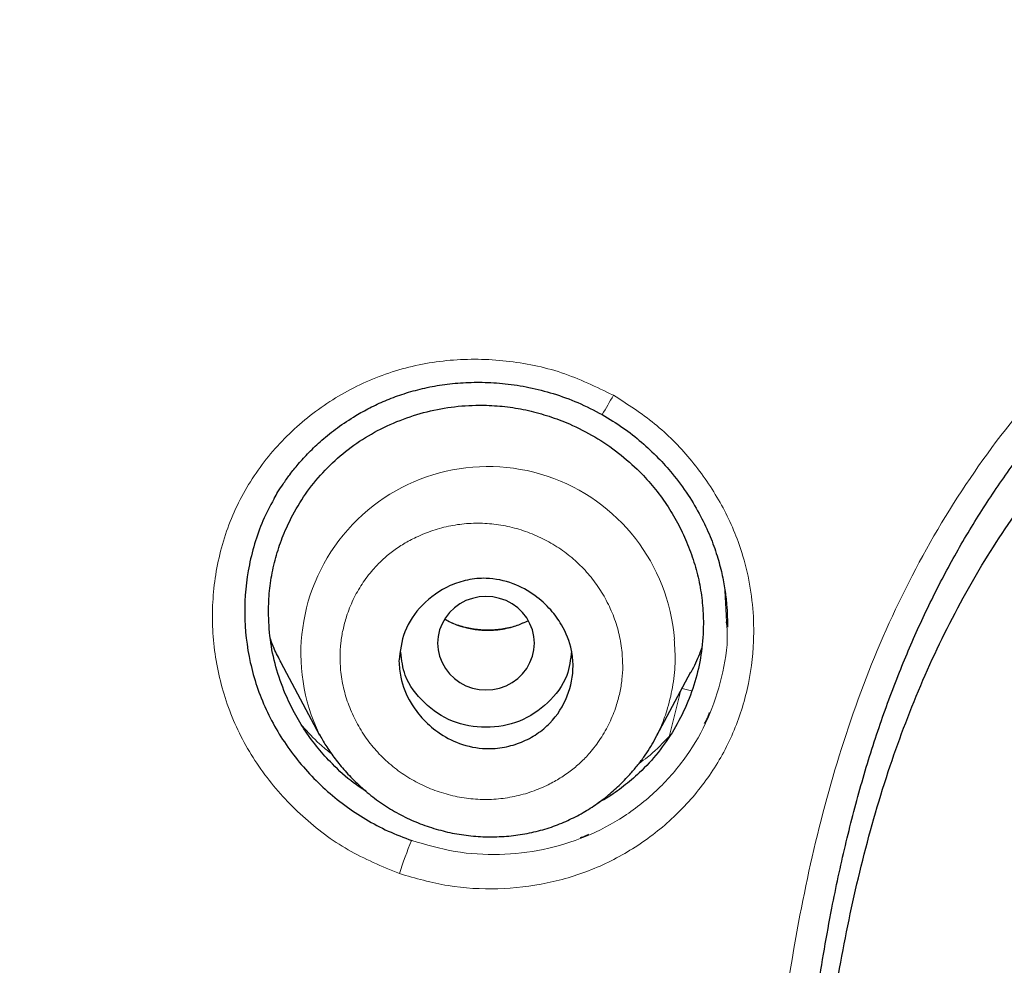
# Model space of a CAD drawing. Header units: millimetres. Extents: x 8 to 830, y 12 to 2106.
# Tile 354 of 624: x 436 to 446, y 1823 to 1833. Entities that reach past the tile are written whole.
import ezdxf

# ---------------------------------------------------------------- set-up
doc = ezdxf.new("R2010")
doc.units = ezdxf.units.MM

msp = doc.modelspace()

# ---------------------------------------------------------------- linework, layer by layer
at = {"color": 8, "linetype": 'Continuous', "lineweight": 0}
for p, q in [((443.169, 1827.029), (443.151, 1827.355)), ((443.169, 1827.029), (443.151, 1827.355)), ((442.573, 1825.842), (442.691, 1826.309))]:
    msp.add_line(p, q, dxfattribs=at)
at = {"color": 7, "linetype": 'Continuous', "lineweight": 30}
for p, q in [((443.17, 1827.002), (443.169, 1827.029)), ((443.17, 1827.002), (443.169, 1827.029)), ((443.178, 1827.009), (443.176, 1827.032)), ((443.178, 1827.009), (443.176, 1827.032)), ((443.176, 1827), (443.176, 1827.009)), ((443.176, 1827), (443.176, 1827.009)), ((438.561, 1826.61), (438.961, 1825.86)), ((442.421, 1825.802), (442.8, 1826.513)), ((442.578, 1825.849), (442.551, 1825.82)), ((442.578, 1825.849), (442.551, 1825.82)), ((438.894, 1825.789), (438.894, 1825.789)), ((438.894, 1825.789), (438.894, 1825.789)), ((442.492, 1825.721), (442.492, 1825.721)), ((442.492, 1825.721), (442.492, 1825.721))]:
    msp.add_line(p, q, dxfattribs=at)
at = {"color": 7, "linetype": 'Continuous', "lineweight": 30, "flags": 128}
msp.add_lwpolyline([(441.181, 1826.81), (441.176, 1826.878), (441.161, 1826.946), (441.136, 1827.01), (441.102, 1827.071), (441.059, 1827.126), (441.009, 1827.175), (440.952, 1827.216), (440.889, 1827.249), (440.822, 1827.273), (440.753, 1827.288), (440.681, 1827.293), (440.61, 1827.288), (440.541, 1827.273), (440.474, 1827.249), (440.411, 1827.216), (440.354, 1827.175), (440.304, 1827.126), (440.261, 1827.071), (440.227, 1827.01), (440.202, 1826.946), (440.186, 1826.878), (440.181, 1826.81), (440.186, 1826.741), (440.202, 1826.674), (440.227, 1826.609), (440.261, 1826.548), (440.304, 1826.493), (440.354, 1826.445), (440.411, 1826.403), (440.474, 1826.37), (440.541, 1826.346), (440.61, 1826.332), (440.681, 1826.327), (440.753, 1826.332), (440.822, 1826.346), (440.889, 1826.37), (440.952, 1826.403), (441.009, 1826.445), (441.059, 1826.493), (441.102, 1826.548), (441.136, 1826.609), (441.161, 1826.674), (441.176, 1826.741), (441.181, 1826.81)], dxfattribs=at)
at = {"color": 8, "linetype": 'Continuous', "lineweight": 0, "flags": 128}
msp.add_lwpolyline([(442.806, 1826.316), (442.764, 1826.326), (442.708, 1826.341)], dxfattribs=at)
at = {"color": 8, "linetype": 'Continuous', "lineweight": 0}
for centre, radius, start, end in [((437.446, 1831.888), 5.201, 328.523, 331.0742), ((440.701, 1826.703), 1.933, 4.426, 205.6074), ((443.73, 1823.162), 4.142, 157.1655, 162.2147)]:
    msp.add_arc(centre, radius, start, end, dxfattribs=at)
at = {"color": 7, "linetype": 'Continuous', "lineweight": 30}
for points, knots in [([(510.735, 1777.283), (511.196, 1778.511), (512.114, 1780.956), (513.098, 1784.726), (513.872, 1788.507), (514.456, 1792.3), (514.943, 1796.485), (515.298, 1801.065), (515.507, 1806.03), (515.602, 1811.577), (515.593, 1817.706), (515.581, 1824.436), (515.477, 1831.185), (515.158, 1837.963), (514.614, 1843.619), (513.944, 1848.142), (513.279, 1851.54), (512.399, 1854.924), (511.244, 1858.268), (509.826, 1861.345), (508.149, 1864.109), (506.256, 1866.524), (504.046, 1868.669), (501.607, 1870.523), (499.025, 1872.121), (495.903, 1873.724), (492.217, 1875.246), (487.967, 1876.614), (483.651, 1877.697), (479.286, 1878.524), (474.885, 1879.093), (470.474, 1879.417), (466.081, 1879.544), (461.71, 1879.555), (457.339, 1879.543), (452.947, 1879.415), (448.536, 1879.093), (444.134, 1878.525), (439.769, 1877.697), (435.453, 1876.616), (431.203, 1875.245), (427.517, 1873.725), (424.396, 1872.122), (421.813, 1870.525), (419.375, 1868.669), (417.164, 1866.525), (415.271, 1864.109), (413.594, 1861.345), (412.176, 1858.269), (411.021, 1854.924), (410.141, 1851.54), (409.476, 1848.142), (408.806, 1843.619), (408.262, 1837.963), (407.943, 1831.185), (407.839, 1824.437), (407.828, 1817.706), (407.817, 1811.126), (407.941, 1804.673), (408.288, 1798.348), (408.866, 1792.889), (409.585, 1788.305), (410.354, 1784.591), (411.329, 1780.89), (412.232, 1778.489), (412.686, 1777.283)], [0, 0, 0, 0, 0.01422, 0.028301, 0.042283, 0.056188, 0.070046, 0.088148, 0.106186, 0.124159, 0.148558, 0.172923, 0.197399, 0.221993, 0.24671, 0.259145, 0.27167, 0.284302, 0.297067, 0.309991, 0.320883, 0.3319, 0.342924, 0.353811, 0.364567, 0.375221, 0.391058, 0.40678, 0.422432, 0.438055, 0.453668, 0.469227, 0.484683, 0.500001, 0.515318, 0.530774, 0.546334, 0.561944, 0.577571, 0.59322, 0.608942, 0.624779, 0.635434, 0.646191, 0.657076, 0.668103, 0.679114, 0.690014, 0.702933, 0.7157, 0.728331, 0.740856, 0.753291, 0.778008, 0.802602, 0.827078, 0.851444, 0.875842, 0.898728, 0.921719, 0.944802, 0.958463, 0.9722, 0.986034, 1, 1, 1, 1]), ([(510.735, 1777.283), (511.196, 1778.511), (512.114, 1780.956), (513.098, 1784.726), (513.872, 1788.507), (514.456, 1792.3), (514.943, 1796.485), (515.298, 1801.065), (515.507, 1806.03), (515.602, 1811.577), (515.593, 1817.706), (515.581, 1824.436), (515.477, 1831.185), (515.158, 1837.963), (514.614, 1843.619), (513.944, 1848.142), (513.279, 1851.54), (512.399, 1854.924), (511.244, 1858.268), (509.826, 1861.345), (508.149, 1864.109), (506.256, 1866.524), (504.046, 1868.669), (501.607, 1870.523), (499.025, 1872.121), (495.903, 1873.724), (492.217, 1875.246), (487.967, 1876.614), (483.651, 1877.697), (479.286, 1878.524), (474.885, 1879.093), (470.474, 1879.417), (466.081, 1879.544), (461.71, 1879.555), (457.339, 1879.543), (452.947, 1879.415), (448.536, 1879.093), (444.134, 1878.525), (439.769, 1877.697), (435.453, 1876.616), (431.203, 1875.245), (427.517, 1873.725), (424.396, 1872.122), (421.813, 1870.525), (419.375, 1868.669), (417.164, 1866.525), (415.271, 1864.109), (413.594, 1861.345), (412.176, 1858.269), (411.021, 1854.924), (410.141, 1851.54), (409.476, 1848.142), (408.806, 1843.619), (408.262, 1837.963), (407.943, 1831.185), (407.839, 1824.437), (407.828, 1817.706), (407.817, 1811.126), (407.941, 1804.673), (408.288, 1798.348), (408.866, 1792.889), (409.585, 1788.305), (410.354, 1784.591), (411.329, 1780.89), (412.232, 1778.489), (412.686, 1777.283)], [0, 0, 0, 0, 0.01422, 0.028301, 0.042283, 0.056188, 0.070046, 0.088148, 0.106186, 0.124159, 0.148558, 0.172923, 0.197399, 0.221993, 0.24671, 0.259145, 0.27167, 0.284302, 0.297067, 0.309991, 0.320883, 0.3319, 0.342924, 0.353811, 0.364567, 0.375221, 0.391058, 0.40678, 0.422432, 0.438055, 0.453668, 0.469227, 0.484683, 0.500001, 0.515318, 0.530774, 0.546334, 0.561944, 0.577571, 0.59322, 0.608942, 0.624779, 0.635434, 0.646191, 0.657076, 0.668103, 0.679114, 0.690014, 0.702933, 0.7157, 0.728331, 0.740856, 0.753291, 0.778008, 0.802602, 0.827078, 0.851444, 0.875842, 0.898728, 0.921719, 0.944802, 0.958463, 0.9722, 0.986034, 1, 1, 1, 1]), ([(509.342, 1777.405), (509.718, 1778.392), (510.47, 1780.366), (511.332, 1783.407), (512.046, 1786.476), (512.617, 1789.571), (513.077, 1792.68), (513.51, 1796.392), (513.859, 1800.711), (514.082, 1805.632), (514.182, 1810.777), (514.188, 1816.142), (514.173, 1821.731), (514.115, 1827.323), (513.942, 1832.92), (513.588, 1838.517), (513.084, 1843.169), (512.519, 1846.875), (511.991, 1849.641), (511.334, 1852.386), (510.519, 1855.094), (509.512, 1857.746), (508.383, 1860.098), (507.165, 1862.141), (505.916, 1863.888), (504.502, 1865.514), (502.758, 1867.162), (500.656, 1868.771), (498.205, 1870.302), (495.467, 1871.725), (492.454, 1873.021), (489.178, 1874.177), (485.839, 1875.143), (482.453, 1875.939), (478.747, 1876.63), (474.722, 1877.159), (470.387, 1877.487), (466.047, 1877.618), (461.711, 1877.632), (457.374, 1877.617), (453.033, 1877.484), (448.697, 1877.159), (444.672, 1876.63), (440.967, 1875.94), (437.582, 1875.144), (434.243, 1874.177), (430.966, 1873.02), (427.952, 1871.725), (425.215, 1870.302), (422.765, 1868.771), (420.664, 1867.161), (418.919, 1865.515), (417.506, 1863.888), (416.255, 1862.141), (415.039, 1860.097), (413.909, 1857.746), (412.902, 1855.094), (412.087, 1852.386), (411.43, 1849.642), (410.902, 1846.875), (410.337, 1843.17), (409.833, 1838.517), (409.479, 1832.921), (409.306, 1827.324), (409.248, 1821.731), (409.233, 1816.142), (409.239, 1810.852), (409.333, 1805.856), (409.537, 1801.159), (409.896, 1796.466), (410.376, 1792.367), (410.925, 1788.863), (411.488, 1785.949), (412.182, 1783.059), (413.011, 1780.196), (413.722, 1778.336), (414.078, 1777.405)], [0, 0, 0, 0, 0.011709, 0.0234, 0.035079, 0.046745, 0.058401, 0.070053, 0.08835, 0.106637, 0.124908, 0.145647, 0.166375, 0.187119, 0.207887, 0.228673, 0.249479, 0.259892, 0.270315, 0.28075, 0.291198, 0.301658, 0.31213, 0.319994, 0.327864, 0.335737, 0.343609, 0.354092, 0.364563, 0.37502, 0.38755, 0.400066, 0.41258, 0.425091, 0.437599, 0.45323, 0.468841, 0.484431, 0.499999, 0.515569, 0.531166, 0.546782, 0.562408, 0.574915, 0.587424, 0.599934, 0.612454, 0.624987, 0.635443, 0.645912, 0.656393, 0.664263, 0.672136, 0.680006, 0.687871, 0.698343, 0.708803, 0.71925, 0.729685, 0.740108, 0.750521, 0.771326, 0.792113, 0.81288, 0.833624, 0.854353, 0.875091, 0.892532, 0.909986, 0.927451, 0.944927, 0.955919, 0.966921, 0.977933, 0.988958, 1, 1, 1, 1]), ([(509.342, 1777.405), (509.718, 1778.392), (510.47, 1780.366), (511.332, 1783.407), (512.046, 1786.476), (512.617, 1789.571), (513.077, 1792.68), (513.51, 1796.392), (513.859, 1800.711), (514.082, 1805.632), (514.182, 1810.777), (514.188, 1816.142), (514.173, 1821.731), (514.115, 1827.323), (513.942, 1832.92), (513.588, 1838.517), (513.084, 1843.169), (512.519, 1846.875), (511.991, 1849.641), (511.334, 1852.386), (510.519, 1855.094), (509.512, 1857.746), (508.383, 1860.098), (507.165, 1862.141), (505.916, 1863.888), (504.502, 1865.514), (502.758, 1867.162), (500.656, 1868.771), (498.205, 1870.302), (495.467, 1871.725), (492.454, 1873.021), (489.178, 1874.177), (485.839, 1875.143), (482.453, 1875.939), (478.747, 1876.63), (474.722, 1877.159), (470.387, 1877.487), (466.047, 1877.618), (461.711, 1877.632), (457.374, 1877.617), (453.033, 1877.484), (448.697, 1877.159), (444.672, 1876.63), (440.967, 1875.94), (437.582, 1875.144), (434.243, 1874.177), (430.966, 1873.02), (427.952, 1871.725), (425.215, 1870.302), (422.765, 1868.771), (420.664, 1867.161), (418.919, 1865.515), (417.506, 1863.888), (416.255, 1862.141), (415.039, 1860.097), (413.909, 1857.746), (412.902, 1855.094), (412.087, 1852.386), (411.43, 1849.642), (410.902, 1846.875), (410.337, 1843.17), (409.833, 1838.517), (409.479, 1832.921), (409.306, 1827.324), (409.248, 1821.731), (409.233, 1816.142), (409.239, 1810.852), (409.333, 1805.856), (409.537, 1801.159), (409.896, 1796.466), (410.376, 1792.367), (410.925, 1788.863), (411.488, 1785.949), (412.182, 1783.059), (413.011, 1780.196), (413.722, 1778.336), (414.078, 1777.405)], [0, 0, 0, 0, 0.011709, 0.0234, 0.035079, 0.046745, 0.058401, 0.070053, 0.08835, 0.106637, 0.124908, 0.145647, 0.166375, 0.187119, 0.207887, 0.228673, 0.249479, 0.259892, 0.270315, 0.28075, 0.291198, 0.301658, 0.31213, 0.319994, 0.327864, 0.335737, 0.343609, 0.354092, 0.364563, 0.37502, 0.38755, 0.400066, 0.41258, 0.425091, 0.437599, 0.45323, 0.468841, 0.484431, 0.499999, 0.515569, 0.531166, 0.546782, 0.562408, 0.574915, 0.587424, 0.599934, 0.612454, 0.624987, 0.635443, 0.645912, 0.656393, 0.664263, 0.672136, 0.680006, 0.687871, 0.698343, 0.708803, 0.71925, 0.729685, 0.740108, 0.750521, 0.771326, 0.792113, 0.81288, 0.833624, 0.854353, 0.875091, 0.892532, 0.909986, 0.927451, 0.944927, 0.955919, 0.966921, 0.977933, 0.988958, 1, 1, 1, 1]), ([(461.71, 1876.725), (459.784, 1876.719), (455.935, 1876.707), (450.167, 1876.421), (444.906, 1875.774), (440.169, 1874.856), (435.962, 1873.771), (431.845, 1872.41), (428.301, 1870.9), (425.325, 1869.325), (422.897, 1867.771), (420.637, 1865.993), (418.61, 1863.96), (416.866, 1861.693), (415.304, 1859.086), (413.966, 1856.162), (412.868, 1852.965), (412.03, 1849.723), (411.394, 1846.461), (410.755, 1842.089), (410.234, 1836.589), (409.939, 1829.959), (409.858, 1823.313), (409.862, 1816.661), (409.876, 1810.844), (409.989, 1805.861), (410.175, 1801.713), (410.481, 1797.567), (410.938, 1793.43), (411.563, 1789.313), (412.42, 1785.241), (413.517, 1781.214), (414.571, 1778.631), (415.1, 1777.336)], [0, 0, 0, 0, 0.041855, 0.08362, 0.125415, 0.156959, 0.188537, 0.219976, 0.251431, 0.272568, 0.293656, 0.314639, 0.33578, 0.356911, 0.377922, 0.403277, 0.42848, 0.45338, 0.478142, 0.502858, 0.552306, 0.601886, 0.651609, 0.701376, 0.751127, 0.782208, 0.813287, 0.844384, 0.875537, 0.906709, 0.937788, 0.968814, 1, 1, 1, 1]), ([(461.71, 1876.622), (459.773, 1876.616), (455.903, 1876.604), (450.104, 1876.313), (444.815, 1875.656), (440.054, 1874.726), (435.827, 1873.625), (431.692, 1872.245), (428.137, 1870.71), (425.155, 1869.108), (422.728, 1867.526), (420.475, 1865.714), (418.469, 1863.641), (416.75, 1861.337), (415.217, 1858.695), (413.911, 1855.743), (412.846, 1852.527), (412.036, 1849.278), (411.423, 1846.017), (410.808, 1841.657), (410.309, 1836.18), (410.03, 1829.586), (409.958, 1822.982), (409.961, 1816.372), (409.978, 1810.591), (410.096, 1805.639), (410.286, 1801.52), (410.596, 1797.409), (411.054, 1793.307), (411.681, 1789.219), (412.539, 1785.169), (413.635, 1781.17), (414.685, 1778.609), (415.209, 1777.329)], [0, 0, 0, 0, 0.042133, 0.084172, 0.12624, 0.157991, 0.189772, 0.221412, 0.253078, 0.274358, 0.295572, 0.316692, 0.337987, 0.359238, 0.380387, 0.405921, 0.431187, 0.456106, 0.480854, 0.505526, 0.554819, 0.604169, 0.653612, 0.70311, 0.752631, 0.783561, 0.81446, 0.845339, 0.876228, 0.907207, 0.938215, 0.96912, 1, 1, 1, 1]), ([(443.883, 1821.021), (443.889, 1821.116), (443.903, 1821.317), (443.927, 1821.637), (443.958, 1821.988), (443.998, 1822.373), (444.047, 1822.786), (444.108, 1823.214), (444.177, 1823.645), (444.269, 1824.146), (444.39, 1824.712), (444.551, 1825.335), (444.737, 1825.934), (444.943, 1826.492), (445.167, 1827.014), (445.408, 1827.505), (445.676, 1827.981), (445.97, 1828.437), (446.287, 1828.873), (446.627, 1829.288), (446.99, 1829.681), (447.375, 1830.054), (447.782, 1830.406), (448.224, 1830.749), (448.701, 1831.082), (449.212, 1831.403), (449.738, 1831.702), (450.271, 1831.976), (450.802, 1832.227), (451.324, 1832.455), (451.835, 1832.66), (452.335, 1832.847), (452.734, 1832.984), (453.036, 1833.082), (453.252, 1833.15), (453.484, 1833.22), (453.736, 1833.293), (454.01, 1833.369), (454.325, 1833.452), (454.683, 1833.541), (455.089, 1833.633), (455.526, 1833.724), (455.998, 1833.812), (456.505, 1833.895), (457.047, 1833.971), (457.624, 1834.038), (458.234, 1834.093), (458.874, 1834.133), (459.541, 1834.16), (460.236, 1834.175), (460.963, 1834.182), (461.457, 1834.182), (461.71, 1834.182)], [0, 0, 0, 0, 0.011776, 0.02484, 0.039192, 0.05483, 0.071753, 0.089535, 0.10711, 0.124433, 0.151099, 0.177003, 0.202198, 0.226753, 0.248748, 0.270738, 0.292702, 0.314449, 0.336013, 0.357441, 0.378781, 0.400123, 0.42154, 0.442971, 0.466897, 0.490802, 0.514738, 0.538577, 0.561906, 0.584265, 0.605951, 0.626966, 0.647322, 0.655761, 0.664455, 0.673969, 0.684305, 0.695464, 0.707445, 0.722619, 0.73895, 0.756448, 0.775119, 0.795347, 0.816812, 0.83953, 0.863516, 0.888753, 0.914736, 0.941927, 0.970344, 1, 1, 1, 1]), ([(443.883, 1821.021), (443.889, 1821.116), (443.903, 1821.317), (443.927, 1821.637), (443.958, 1821.988), (443.998, 1822.373), (444.047, 1822.786), (444.108, 1823.214), (444.177, 1823.645), (444.269, 1824.146), (444.39, 1824.712), (444.551, 1825.335), (444.737, 1825.934), (444.943, 1826.492), (445.167, 1827.014), (445.408, 1827.505), (445.676, 1827.981), (445.97, 1828.437), (446.287, 1828.873), (446.627, 1829.288), (446.99, 1829.681), (447.375, 1830.054), (447.782, 1830.406), (448.224, 1830.749), (448.701, 1831.082), (449.212, 1831.403), (449.738, 1831.702), (450.271, 1831.976), (450.802, 1832.227), (451.324, 1832.455), (451.835, 1832.66), (452.335, 1832.847), (452.734, 1832.984), (453.036, 1833.082), (453.252, 1833.15), (453.484, 1833.22), (453.736, 1833.293), (454.01, 1833.369), (454.325, 1833.452), (454.683, 1833.541), (455.089, 1833.633), (455.526, 1833.724), (455.998, 1833.812), (456.505, 1833.895), (457.047, 1833.971), (457.624, 1834.038), (458.234, 1834.093), (458.874, 1834.133), (459.541, 1834.16), (460.236, 1834.175), (460.963, 1834.182), (461.457, 1834.182), (461.71, 1834.182)], [0, 0, 0, 0, 0.011776, 0.02484, 0.039192, 0.05483, 0.071753, 0.089535, 0.10711, 0.124433, 0.151099, 0.177003, 0.202198, 0.226753, 0.248748, 0.270738, 0.292702, 0.314449, 0.336013, 0.357441, 0.378781, 0.400123, 0.42154, 0.442971, 0.466897, 0.490802, 0.514738, 0.538577, 0.561906, 0.584265, 0.605951, 0.626966, 0.647322, 0.655761, 0.664455, 0.673969, 0.684305, 0.695464, 0.707445, 0.722619, 0.73895, 0.756448, 0.775119, 0.795347, 0.816812, 0.83953, 0.863516, 0.888753, 0.914736, 0.941927, 0.970344, 1, 1, 1, 1]), ([(461.704, 1798.281), (461.092, 1798.282), (459.778, 1798.286), (457.676, 1798.416), (455.557, 1798.794), (453.497, 1799.41), (451.966, 1800.037), (450.802, 1800.615), (450.006, 1801.056), (449.213, 1801.554), (448.434, 1802.115), (447.473, 1802.922), (446.415, 1804.067), (445.65, 1805.277), (445.209, 1806.201), (444.974, 1806.774), (444.769, 1807.361), (444.593, 1807.959), (444.442, 1808.564), (444.24, 1809.553), (444.063, 1810.856), (443.957, 1812.395), (443.919, 1813.707), (443.91, 1814.791), (443.91, 1815.65), (443.911, 1816.517), (443.912, 1817.624), (443.926, 1818.774), (443.962, 1819.832), (444.007, 1820.667), (444.079, 1821.576), (444.19, 1822.555), (444.401, 1823.896), (444.793, 1825.514), (445.427, 1826.997), (446.061, 1828.036), (446.578, 1828.724), (447.134, 1829.334), (447.985, 1830.119), (449.222, 1830.983), (450.696, 1831.739), (452.029, 1832.287), (453.19, 1832.684), (454.697, 1833.106), (456.638, 1833.493), (459.099, 1833.718), (460.815, 1833.72), (461.71, 1833.721)], [0, 0, 0, 0, 0.030692, 0.065833, 0.105376, 0.138213, 0.173522, 0.188326, 0.203587, 0.219331, 0.235494, 0.252028, 0.282784, 0.314237, 0.324772, 0.335378, 0.346049, 0.356773, 0.367529, 0.378291, 0.408931, 0.435507, 0.458141, 0.47686, 0.491661, 0.502546, 0.521671, 0.548765, 0.561853, 0.576232, 0.591884, 0.608795, 0.626956, 0.661762, 0.694208, 0.70943, 0.724126, 0.738214, 0.751606, 0.783168, 0.814535, 0.835268, 0.855911, 0.876391, 0.914064, 0.955166, 1, 1, 1, 1]), ([(438.492, 1828.307), (438.505, 1828.329), (438.533, 1828.379), (438.587, 1828.461), (438.656, 1828.558), (438.744, 1828.667), (438.854, 1828.787), (438.988, 1828.914), (439.149, 1829.043), (439.315, 1829.153), (439.481, 1829.245), (439.64, 1829.319), (439.814, 1829.385), (440.002, 1829.439), (440.204, 1829.48), (440.419, 1829.504), (440.646, 1829.51), (440.884, 1829.495), (441.13, 1829.457), (441.381, 1829.392), (441.636, 1829.301), (441.799, 1829.216), (441.882, 1829.173)], [0, 0, 0, 0, 0.020328, 0.046238, 0.077725, 0.114789, 0.157434, 0.205669, 0.259505, 0.318954, 0.361727, 0.40702, 0.454857, 0.505236, 0.558079, 0.613433, 0.67134, 0.731827, 0.79491, 0.860605, 0.928942, 1, 1, 1, 1]), ([(438.492, 1828.307), (438.505, 1828.329), (438.533, 1828.379), (438.587, 1828.461), (438.656, 1828.558), (438.744, 1828.667), (438.854, 1828.787), (438.988, 1828.914), (439.149, 1829.043), (439.315, 1829.153), (439.481, 1829.245), (439.64, 1829.319), (439.814, 1829.385), (440.002, 1829.439), (440.204, 1829.48), (440.419, 1829.504), (440.646, 1829.51), (440.884, 1829.495), (441.13, 1829.457), (441.381, 1829.392), (441.636, 1829.301), (441.799, 1829.216), (441.882, 1829.173)], [0, 0, 0, 0, 0.020328, 0.046238, 0.077725, 0.114789, 0.157434, 0.205669, 0.259505, 0.318954, 0.361727, 0.40702, 0.454857, 0.505236, 0.558079, 0.613433, 0.67134, 0.731827, 0.79491, 0.860605, 0.928942, 1, 1, 1, 1]), ([(438.433, 1827.136), (438.435, 1827.207), (438.439, 1827.351), (438.474, 1827.564), (438.528, 1827.773), (438.612, 1827.998), (438.732, 1828.233), (438.896, 1828.469), (439.09, 1828.678), (439.312, 1828.861), (439.558, 1829.013), (439.825, 1829.132), (440.105, 1829.217), (440.393, 1829.265), (440.661, 1829.274), (440.905, 1829.256), (441.121, 1829.218), (441.335, 1829.158), (441.566, 1829.071), (441.809, 1828.947), (442.053, 1828.781), (442.256, 1828.603), (442.42, 1828.421), (442.551, 1828.244), (442.664, 1828.055), (442.759, 1827.856), (442.834, 1827.65), (442.889, 1827.439), (442.921, 1827.225), (442.933, 1826.986), (442.915, 1826.723), (442.856, 1826.441), (442.76, 1826.169), (442.629, 1825.912), (442.465, 1825.676), (442.287, 1825.482), (442.106, 1825.328), (441.961, 1825.224), (441.867, 1825.174), (441.836, 1825.157)], [0, 0, 0, 0, 0.023412, 0.047119, 0.070664, 0.094182, 0.125952, 0.157164, 0.18837, 0.219628, 0.250851, 0.282582, 0.314208, 0.345427, 0.376775, 0.400198, 0.423558, 0.447083, 0.471, 0.502331, 0.533878, 0.565138, 0.588552, 0.612245, 0.635811, 0.659309, 0.683254, 0.706783, 0.730126, 0.753515, 0.784828, 0.816042, 0.847711, 0.879396, 0.910607, 0.941901, 0.965325, 0.988681, 1, 1, 1, 1]), ([(438.433, 1827.136), (438.435, 1827.207), (438.439, 1827.351), (438.474, 1827.564), (438.528, 1827.773), (438.612, 1827.998), (438.732, 1828.233), (438.896, 1828.469), (439.09, 1828.678), (439.312, 1828.861), (439.558, 1829.013), (439.825, 1829.132), (440.105, 1829.217), (440.393, 1829.265), (440.661, 1829.274), (440.905, 1829.256), (441.121, 1829.218), (441.335, 1829.158), (441.566, 1829.071), (441.809, 1828.947), (442.053, 1828.781), (442.256, 1828.603), (442.42, 1828.421), (442.551, 1828.244), (442.664, 1828.055), (442.759, 1827.856), (442.834, 1827.65), (442.889, 1827.439), (442.921, 1827.225), (442.933, 1826.986), (442.915, 1826.723), (442.856, 1826.441), (442.76, 1826.169), (442.629, 1825.912), (442.465, 1825.676), (442.287, 1825.482), (442.106, 1825.328), (441.961, 1825.224), (441.867, 1825.174), (441.836, 1825.157)], [0, 0, 0, 0, 0.023412, 0.047119, 0.070664, 0.094182, 0.125952, 0.157164, 0.18837, 0.219628, 0.250851, 0.282582, 0.314208, 0.345427, 0.376775, 0.400198, 0.423558, 0.447083, 0.471, 0.502331, 0.533878, 0.565138, 0.588552, 0.612245, 0.635811, 0.659309, 0.683254, 0.706783, 0.730126, 0.753515, 0.784828, 0.816042, 0.847711, 0.879396, 0.910607, 0.941901, 0.965325, 0.988681, 1, 1, 1, 1]), ([(441.882, 1829.173), (441.955, 1829.129), (442.097, 1829.043), (442.289, 1828.891), (442.459, 1828.732), (442.621, 1828.551), (442.77, 1828.349), (442.9, 1828.13), (442.999, 1827.919), (443.071, 1827.72), (443.12, 1827.535), (443.152, 1827.368), (443.169, 1827.219), (443.177, 1827.089), (443.177, 1827.01), (443.177, 1826.974)], [0, 0, 0, 0, 0.093996, 0.183957, 0.269832, 0.351544, 0.453873, 0.548569, 0.635606, 0.715024, 0.786922, 0.851357, 0.908344, 0.95789, 1, 1, 1, 1]), ([(441.882, 1829.173), (441.955, 1829.129), (442.097, 1829.043), (442.289, 1828.891), (442.459, 1828.732), (442.621, 1828.551), (442.77, 1828.349), (442.9, 1828.13), (442.999, 1827.919), (443.071, 1827.72), (443.12, 1827.535), (443.152, 1827.368), (443.169, 1827.219), (443.177, 1827.089), (443.177, 1827.01), (443.177, 1826.974)], [0, 0, 0, 0, 0.093996, 0.183957, 0.269832, 0.351544, 0.453873, 0.548569, 0.635606, 0.715024, 0.786922, 0.851357, 0.908344, 0.95789, 1, 1, 1, 1]), ([(438.503, 1828.327), (438.463, 1828.253), (438.383, 1828.106), (438.295, 1827.868), (438.209, 1827.54), (438.17, 1827.116), (438.218, 1826.691), (438.309, 1826.362), (438.404, 1826.123), (438.524, 1825.895), (438.716, 1825.608), (439.009, 1825.286), (439.36, 1825.027), (439.668, 1824.862), (439.831, 1824.8), (439.913, 1824.769)], [0, 0, 0, 0, 0.058173, 0.117451, 0.176512, 0.294118, 0.411455, 0.470173, 0.528957, 0.587765, 0.646543, 0.764051, 0.881771, 0.940815, 1, 1, 1, 1]), ([(438.503, 1828.327), (438.463, 1828.253), (438.383, 1828.106), (438.295, 1827.868), (438.209, 1827.54), (438.17, 1827.116), (438.218, 1826.691), (438.309, 1826.362), (438.404, 1826.123), (438.524, 1825.895), (438.716, 1825.608), (439.009, 1825.286), (439.36, 1825.027), (439.668, 1824.862), (439.831, 1824.8), (439.913, 1824.769)], [0, 0, 0, 0, 0.058173, 0.117451, 0.176512, 0.294118, 0.411455, 0.470173, 0.528957, 0.587765, 0.646543, 0.764051, 0.881771, 0.940815, 1, 1, 1, 1]), ([(439.781, 1826.625), (439.794, 1826.728), (439.82, 1826.942), (440.015, 1827.22), (440.255, 1827.393), (440.49, 1827.47), (440.712, 1827.49), (440.957, 1827.44), (441.183, 1827.316), (441.349, 1827.165), (441.486, 1826.977), (441.566, 1826.777), (441.592, 1826.522), (441.539, 1826.252), (441.388, 1826.014), (441.21, 1825.866), (441.05, 1825.781), (440.871, 1825.728), (440.652, 1825.71), (440.411, 1825.758), (440.187, 1825.878), (440.021, 1826.026), (439.882, 1826.214), (439.795, 1826.417), (439.785, 1826.569), (439.781, 1826.625)], [0, 0, 0, 0, 0.056181, 0.116445, 0.18066, 0.214408, 0.249198, 0.299954, 0.345249, 0.384969, 0.418899, 0.469884, 0.498723, 0.556789, 0.617822, 0.64968, 0.682263, 0.715789, 0.749982, 0.799809, 0.844495, 0.883849, 0.917839, 0.969381, 1, 1, 1, 1]), ([(439.442, 1825.279), (439.398, 1825.307), (439.272, 1825.389), (439.107, 1825.542), (438.942, 1825.722), (438.812, 1825.899), (438.698, 1826.087), (438.593, 1826.308), (438.505, 1826.562), (438.444, 1826.848), (438.436, 1827.04), (438.433, 1827.136)], [0, 0, 0, 0, 0.070615, 0.202526, 0.302173, 0.4011, 0.500276, 0.600665, 0.735277, 0.867597, 1, 1, 1, 1]), ([(439.442, 1825.279), (439.398, 1825.307), (439.272, 1825.389), (439.107, 1825.542), (438.942, 1825.722), (438.812, 1825.899), (438.698, 1826.087), (438.593, 1826.308), (438.505, 1826.562), (438.444, 1826.848), (438.436, 1827.04), (438.433, 1827.136)], [0, 0, 0, 0, 0.070615, 0.202526, 0.302173, 0.4011, 0.500276, 0.600665, 0.735277, 0.867597, 1, 1, 1, 1]), ([(441.116, 1827.041), (441.079, 1827.023), (440.998, 1826.986), (440.863, 1826.953), (440.72, 1826.94), (440.575, 1826.948), (440.435, 1826.978), (440.327, 1827.015), (440.27, 1827.048), (440.255, 1827.057)], [0, 0, 0, 0, 0.141296, 0.301997, 0.463992, 0.624399, 0.783278, 0.940836, 1, 1, 1, 1]), ([(438.565, 1826.611), (438.538, 1826.658), (438.494, 1826.736), (438.464, 1826.821), (438.452, 1826.855)], [0, 0, 0, 0, 0.595256, 1, 1, 1, 1]), ([(442.911, 1826.76), (442.903, 1826.739), (442.872, 1826.654), (442.833, 1826.567), (442.796, 1826.505), (442.793, 1826.501)], [0, 0, 0, 0, 0.235208, 0.949154, 1, 1, 1, 1]), ([(441.565, 1826.728), (441.555, 1826.642), (441.532, 1826.441), (441.329, 1826.18), (441.037, 1825.98), (440.68, 1825.92), (440.324, 1825.981), (440.032, 1826.182), (439.833, 1826.439), (439.81, 1826.635), (439.8, 1826.717)], [0, 0, 0, 0, 0.101335, 0.235256, 0.369084, 0.502577, 0.636547, 0.769995, 0.903912, 1, 1, 1, 1]), ([(442.94, 1825.98), (442.952, 1825.999), (442.974, 1826.034), (442.986, 1826.074), (442.992, 1826.093)], [0, 0, 0, 0, 0.536533, 1, 1, 1, 1]), ([(442.94, 1825.98), (442.952, 1825.999), (442.974, 1826.034), (442.986, 1826.074), (442.992, 1826.093)], [0, 0, 0, 0, 0.536533, 1, 1, 1, 1]), ([(438.958, 1825.868), (438.98, 1825.829), (439.026, 1825.747), (439.11, 1825.626), (439.212, 1825.5), (439.333, 1825.372), (439.472, 1825.247), (439.629, 1825.132), (439.799, 1825.031), (439.978, 1824.949), (440.165, 1824.885), (440.356, 1824.839), (440.55, 1824.812), (440.746, 1824.804), (440.94, 1824.815), (441.13, 1824.844), (441.313, 1824.891), (441.485, 1824.955), (441.646, 1825.033), (441.796, 1825.124), (441.933, 1825.225), (442.057, 1825.335), (442.159, 1825.441), (442.243, 1825.539), (442.311, 1825.629), (442.373, 1825.718), (442.407, 1825.779), (442.424, 1825.809)], [0, 0, 0, 0, 0.031622, 0.06634, 0.104253, 0.145465, 0.190089, 0.236376, 0.28265, 0.328931, 0.375151, 0.421328, 0.467453, 0.513496, 0.559422, 0.605043, 0.649592, 0.693119, 0.735779, 0.777518, 0.818262, 0.857933, 0.896334, 0.923771, 0.950092, 0.975456, 1, 1, 1, 1]), ([(438.962, 1825.86), (438.961, 1825.862), (438.959, 1825.864), (438.958, 1825.867), (438.958, 1825.868)], [0, 0, 0, 0, 0.583853, 1, 1, 1, 1]), ([(441.657, 1824.8), (441.674, 1824.805), (441.704, 1824.813), (441.73, 1824.828), (441.742, 1824.834)], [0, 0, 0, 0, 0.561542, 1, 1, 1, 1]), ([(441.657, 1824.8), (441.674, 1824.805), (441.704, 1824.813), (441.73, 1824.828), (441.742, 1824.834)], [0, 0, 0, 0, 0.561542, 1, 1, 1, 1])]:
    msp.add_open_spline(points, degree=3, knots=knots, dxfattribs=at)
at = {"color": 8, "linetype": 'Continuous', "lineweight": 0}
for points, knots in [([(414.698, 1777.363), (414.225, 1778.522), (413.283, 1780.831), (412.261, 1784.414), (411.439, 1788.029), (410.814, 1791.683), (410.284, 1795.749), (409.884, 1800.234), (409.629, 1805.133), (409.493, 1810.65), (409.478, 1816.772), (409.475, 1823.494), (409.563, 1830.215), (409.877, 1836.934), (410.427, 1842.524), (411.106, 1846.98), (411.786, 1850.307), (412.674, 1853.585), (413.826, 1856.787), (415.22, 1859.697), (416.84, 1862.278), (418.635, 1864.516), (420.7, 1866.524), (422.996, 1868.281), (425.45, 1869.815), (428.451, 1871.372), (432.019, 1872.866), (436.141, 1874.209), (440.318, 1875.272), (445, 1876.168), (450.212, 1876.803), (455.95, 1877.088), (459.787, 1877.1), (461.71, 1877.106)], [0, 0, 0, 0, 0.027811, 0.055398, 0.082938, 0.110516, 0.138178, 0.174576, 0.211159, 0.247876, 0.297974, 0.34805, 0.398105, 0.448142, 0.498248, 0.523439, 0.548708, 0.573938, 0.599093, 0.624359, 0.645457, 0.666462, 0.68755, 0.708668, 0.729707, 0.750736, 0.78232, 0.813743, 0.844809, 0.875739, 0.916964, 0.958374, 1, 1, 1, 1]), ([(461.71, 1876.056), (460.287, 1876.052), (457.443, 1876.044), (453.183, 1875.919), (448.938, 1875.601), (444.998, 1875.087), (441.364, 1874.414), (438.035, 1873.629), (434.751, 1872.681), (431.534, 1871.547), (428.579, 1870.272), (425.894, 1868.872), (423.494, 1867.363), (421.261, 1865.638), (419.251, 1863.665), (417.517, 1861.447), (416.057, 1859.045), (414.855, 1856.514), (413.876, 1853.897), (413.089, 1851.223), (412.457, 1848.517), (411.956, 1845.793), (411.43, 1842.125), (410.969, 1837.501), (410.66, 1831.925), (410.527, 1826.343), (410.502, 1820.765), (410.502, 1815.225), (410.533, 1809.721), (410.68, 1804.249), (411.007, 1798.781), (411.504, 1794.045), (412.106, 1790.048), (412.736, 1786.79), (413.535, 1783.568), (414.51, 1780.377), (415.385, 1778.32), (415.824, 1777.288)], [0, 0, 0, 0, 0.031153, 0.062241, 0.093264, 0.124292, 0.149214, 0.174231, 0.199272, 0.224213, 0.249143, 0.270053, 0.290969, 0.311752, 0.332508, 0.353493, 0.374457, 0.395355, 0.4163, 0.437235, 0.458081, 0.478875, 0.499661, 0.541623, 0.583663, 0.625704, 0.667702, 0.709692, 0.750932, 0.792205, 0.833511, 0.874862, 0.899904, 0.924876, 0.94982, 0.974812, 1, 1, 1, 1]), ([(461.71, 1876.056), (460.287, 1876.052), (457.443, 1876.044), (453.183, 1875.919), (448.938, 1875.601), (444.998, 1875.087), (441.364, 1874.414), (438.035, 1873.629), (434.751, 1872.681), (431.534, 1871.547), (428.579, 1870.272), (425.894, 1868.872), (423.494, 1867.363), (421.261, 1865.638), (419.251, 1863.665), (417.517, 1861.447), (416.057, 1859.045), (414.855, 1856.514), (413.876, 1853.897), (413.089, 1851.223), (412.457, 1848.517), (411.956, 1845.793), (411.43, 1842.125), (410.969, 1837.501), (410.66, 1831.925), (410.527, 1826.343), (410.502, 1820.765), (410.502, 1815.225), (410.533, 1809.721), (410.68, 1804.249), (411.007, 1798.781), (411.504, 1794.045), (412.106, 1790.048), (412.736, 1786.79), (413.535, 1783.568), (414.51, 1780.377), (415.385, 1778.32), (415.824, 1777.288)], [0, 0, 0, 0, 0.031153, 0.062241, 0.093264, 0.124292, 0.149214, 0.174231, 0.199272, 0.224213, 0.249143, 0.270053, 0.290969, 0.311752, 0.332508, 0.353493, 0.374457, 0.395355, 0.4163, 0.437235, 0.458081, 0.478875, 0.499661, 0.541623, 0.583663, 0.625704, 0.667702, 0.709692, 0.750932, 0.792205, 0.833511, 0.874862, 0.899904, 0.924876, 0.94982, 0.974812, 1, 1, 1, 1]), ([(461.688, 1798.124), (461.049, 1798.126), (459.773, 1798.13), (457.866, 1798.247), (455.981, 1798.543), (454.128, 1799.021), (452.32, 1799.677), (450.766, 1800.403), (449.461, 1801.144), (448.398, 1801.861), (447.405, 1802.669), (446.512, 1803.58), (445.734, 1804.584), (445.081, 1805.667), (444.566, 1806.816), (444.173, 1808.006), (443.842, 1809.42), (443.611, 1811.053), (443.486, 1812.896), (443.451, 1814.743), (443.456, 1816.594), (443.456, 1818.45), (443.502, 1820.307), (443.635, 1822.161), (443.869, 1823.797), (444.185, 1825.205), (444.563, 1826.384), (445.065, 1827.521), (445.705, 1828.591), (446.481, 1829.571), (447.379, 1830.445), (448.38, 1831.201), (449.454, 1831.856), (450.77, 1832.512), (452.333, 1833.14), (454.146, 1833.689), (456.001, 1834.089), (457.89, 1834.335), (459.799, 1834.426), (461.073, 1834.428), (461.71, 1834.429)], [0, 0, 0, 0, 0.031317, 0.062434, 0.093427, 0.124573, 0.156075, 0.187645, 0.208688, 0.229776, 0.250792, 0.271795, 0.292855, 0.313875, 0.33487, 0.355928, 0.376932, 0.408163, 0.439307, 0.470481, 0.501693, 0.53294, 0.564197, 0.595401, 0.626585, 0.647359, 0.668041, 0.688809, 0.7097, 0.730452, 0.751218, 0.772011, 0.792701, 0.813457, 0.84463, 0.87559, 0.906518, 0.937616, 0.968832, 1, 1, 1, 1]), ([(461.688, 1798.124), (461.049, 1798.126), (459.773, 1798.13), (457.866, 1798.247), (455.981, 1798.543), (454.128, 1799.021), (452.32, 1799.677), (450.766, 1800.403), (449.461, 1801.144), (448.398, 1801.861), (447.405, 1802.669), (446.512, 1803.58), (445.734, 1804.584), (445.081, 1805.667), (444.566, 1806.816), (444.173, 1808.006), (443.842, 1809.42), (443.611, 1811.053), (443.486, 1812.896), (443.451, 1814.743), (443.456, 1816.594), (443.456, 1818.45), (443.502, 1820.307), (443.635, 1822.161), (443.869, 1823.797), (444.185, 1825.205), (444.563, 1826.384), (445.065, 1827.521), (445.705, 1828.591), (446.481, 1829.571), (447.379, 1830.445), (448.38, 1831.201), (449.454, 1831.856), (450.77, 1832.512), (452.333, 1833.14), (454.146, 1833.689), (456.001, 1834.089), (457.89, 1834.335), (459.799, 1834.426), (461.073, 1834.428), (461.71, 1834.429)], [0, 0, 0, 0, 0.031317, 0.062434, 0.093427, 0.124573, 0.156075, 0.187645, 0.208688, 0.229776, 0.250792, 0.271795, 0.292855, 0.313875, 0.33487, 0.355928, 0.376932, 0.408163, 0.439307, 0.470481, 0.501693, 0.53294, 0.564197, 0.595401, 0.626585, 0.647359, 0.668041, 0.688809, 0.7097, 0.730452, 0.751218, 0.772011, 0.792701, 0.813457, 0.84463, 0.87559, 0.906518, 0.937616, 0.968832, 1, 1, 1, 1]), ([(439.786, 1824.427), (439.605, 1824.502), (439.245, 1824.652), (438.775, 1825.007), (438.38, 1825.437), (438.082, 1825.937), (437.899, 1826.485), (437.834, 1827.056), (437.887, 1827.627), (438.059, 1828.174), (438.35, 1828.667), (438.74, 1829.086), (439.209, 1829.416), (439.738, 1829.644), (440.309, 1829.754), (440.892, 1829.744), (441.47, 1829.629), (441.822, 1829.458), (441.998, 1829.373)], [0, 0, 0, 0, 0.062588, 0.12511, 0.187534, 0.249829, 0.312107, 0.374514, 0.437072, 0.499824, 0.562536, 0.625066, 0.687515, 0.74987, 0.812223, 0.87473, 0.937348, 1, 1, 1, 1]), ([(439.786, 1824.427), (439.605, 1824.502), (439.245, 1824.652), (438.775, 1825.007), (438.38, 1825.437), (438.082, 1825.937), (437.899, 1826.485), (437.834, 1827.056), (437.887, 1827.627), (438.059, 1828.174), (438.35, 1828.667), (438.74, 1829.086), (439.209, 1829.416), (439.738, 1829.644), (440.309, 1829.754), (440.892, 1829.744), (441.47, 1829.629), (441.822, 1829.458), (441.998, 1829.373)], [0, 0, 0, 0, 0.062588, 0.12511, 0.187534, 0.249829, 0.312107, 0.374514, 0.437072, 0.499824, 0.562536, 0.625066, 0.687515, 0.74987, 0.812223, 0.87473, 0.937348, 1, 1, 1, 1]), ([(441.998, 1829.373), (442.144, 1829.28), (442.436, 1829.094), (442.8, 1828.723), (443.098, 1828.301), (443.29, 1827.886), (443.397, 1827.504), (443.446, 1827.168), (443.455, 1826.774), (443.395, 1826.327), (443.237, 1825.846), (442.986, 1825.408), (442.656, 1825.024), (442.259, 1824.706), (441.808, 1824.465), (441.317, 1824.315), (440.805, 1824.257), (440.285, 1824.284), (439.953, 1824.379), (439.786, 1824.427)], [0, 0, 0, 0, 0.062417, 0.12497, 0.187521, 0.249889, 0.291455, 0.333108, 0.374832, 0.437382, 0.499793, 0.562133, 0.624593, 0.68715, 0.749762, 0.812315, 0.874793, 0.937315, 1, 1, 1, 1]), ([(441.998, 1829.373), (442.144, 1829.28), (442.436, 1829.094), (442.8, 1828.723), (443.098, 1828.301), (443.29, 1827.886), (443.397, 1827.504), (443.446, 1827.168), (443.455, 1826.774), (443.395, 1826.327), (443.237, 1825.846), (442.986, 1825.408), (442.656, 1825.024), (442.259, 1824.706), (441.808, 1824.465), (441.317, 1824.315), (440.805, 1824.257), (440.285, 1824.284), (439.953, 1824.379), (439.786, 1824.427)], [0, 0, 0, 0, 0.062417, 0.12497, 0.187521, 0.249889, 0.291455, 0.333108, 0.374832, 0.437382, 0.499793, 0.562133, 0.624593, 0.68715, 0.749762, 0.812315, 0.874793, 0.937315, 1, 1, 1, 1]), ([(442.088, 1826.713), (442.08, 1826.775), (442.063, 1826.899), (442.006, 1827.081), (441.928, 1827.254), (441.828, 1827.417), (441.708, 1827.566), (441.57, 1827.697), (441.416, 1827.81), (441.248, 1827.904), (441.069, 1827.976), (440.883, 1828.026), (440.693, 1828.051), (440.503, 1828.051), (440.315, 1828.027), (440.132, 1827.978), (439.97, 1827.913), (439.831, 1827.839), (439.714, 1827.76), (439.607, 1827.67), (439.5, 1827.559), (439.397, 1827.423), (439.305, 1827.261), (439.242, 1827.101), (439.201, 1826.95), (439.178, 1826.812), (439.17, 1826.672), (439.177, 1826.516), (439.205, 1826.346), (439.26, 1826.165), (439.339, 1825.99), (439.439, 1825.827), (439.559, 1825.678), (439.697, 1825.547), (439.851, 1825.434), (440.019, 1825.34), (440.198, 1825.268), (440.383, 1825.218), (440.573, 1825.193), (440.763, 1825.192), (440.952, 1825.216), (441.135, 1825.264), (441.296, 1825.329), (441.435, 1825.404), (441.552, 1825.483), (441.659, 1825.573), (441.766, 1825.684), (441.869, 1825.821), (441.961, 1825.984), (442.025, 1826.144), (442.066, 1826.295), (442.089, 1826.434), (442.098, 1826.573), (442.091, 1826.667), (442.088, 1826.713)], [0, 0, 0, 0, 0.020808, 0.041561, 0.062612, 0.083582, 0.104275, 0.125054, 0.145806, 0.166514, 0.187523, 0.208503, 0.229184, 0.249931, 0.27059, 0.291583, 0.312381, 0.328295, 0.343906, 0.359369, 0.374845, 0.395666, 0.41638, 0.437346, 0.453158, 0.468742, 0.484256, 0.499861, 0.520682, 0.54144, 0.562498, 0.583564, 0.604259, 0.624953, 0.645775, 0.666492, 0.68745, 0.708449, 0.729153, 0.749923, 0.770695, 0.79141, 0.812421, 0.828241, 0.843817, 0.859308, 0.874874, 0.895542, 0.916544, 0.937347, 0.953274, 0.968918, 0.984439, 1, 1, 1, 1]), ([(441.116, 1827.042), (441.089, 1827.028), (441.014, 1826.988), (440.869, 1826.95), (440.728, 1826.937), (440.621, 1826.942), (440.553, 1826.951), (440.449, 1826.972), (440.346, 1827.003), (440.274, 1827.045), (440.255, 1827.057)], [0, 0, 0, 0, 0.1007934, 0.2899484, 0.4983135, 0.572209, 0.648289, 0.7265644, 0.9250476, 1, 1, 1, 1]), ([(439.913, 1824.769), (440.061, 1824.726), (440.358, 1824.639), (440.82, 1824.613), (441.277, 1824.664), (441.715, 1824.797), (442.117, 1825.01), (442.471, 1825.293), (442.764, 1825.635), (442.989, 1826.026), (443.125, 1826.455), (443.185, 1826.786), (443.172, 1826.969), (443.17, 1827.002)], [0, 0, 0, 0, 0.09834, 0.196197, 0.293969, 0.392061, 0.49022, 0.588041, 0.685687, 0.783351, 0.881159, 0.979009, 1, 1, 1, 1]), ([(439.913, 1824.769), (440.061, 1824.726), (440.358, 1824.639), (440.82, 1824.613), (441.277, 1824.664), (441.715, 1824.797), (442.117, 1825.01), (442.471, 1825.293), (442.764, 1825.635), (442.989, 1826.026), (443.125, 1826.455), (443.185, 1826.786), (443.172, 1826.969), (443.17, 1827.002)], [0, 0, 0, 0, 0.09834, 0.196197, 0.293969, 0.392061, 0.49022, 0.588041, 0.685687, 0.783351, 0.881159, 0.979009, 1, 1, 1, 1]), ([(442.628, 1826.852), (442.633, 1826.768), (442.642, 1826.601), (442.614, 1826.352), (442.56, 1826.129), (442.491, 1825.94), (442.436, 1825.835), (442.41, 1825.785)], [0, 0, 0, 0, 0.226812, 0.453298, 0.678933, 0.84741, 1, 1, 1, 1]), ([(439.086, 1825.664), (439.043, 1825.698), (438.934, 1825.785), (438.84, 1825.889), (438.783, 1825.953)], [0, 0, 0, 0, 0.386376, 1, 1, 1, 1]), ([(439.086, 1825.664), (439.043, 1825.698), (438.934, 1825.785), (438.84, 1825.889), (438.783, 1825.953)], [0, 0, 0, 0, 0.386376, 1, 1, 1, 1]), ([(442.551, 1825.82), (442.487, 1825.754), (442.397, 1825.662), (442.293, 1825.588), (442.263, 1825.567)], [0, 0, 0, 0, 0.718037, 1, 1, 1, 1]), ([(442.551, 1825.82), (442.487, 1825.754), (442.397, 1825.662), (442.293, 1825.588), (442.263, 1825.567)], [0, 0, 0, 0, 0.718037, 1, 1, 1, 1])]:
    msp.add_open_spline(points, degree=3, knots=knots, dxfattribs=at)

doc.saveas('drawing.dxf')
